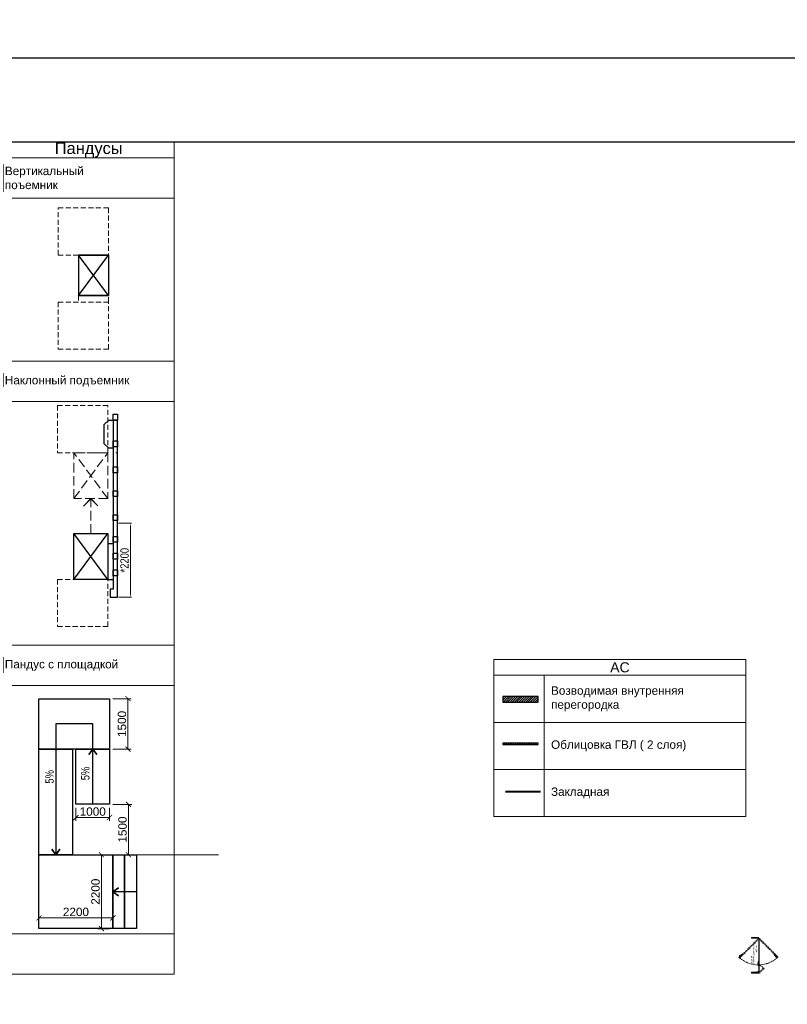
# Model space of a CAD drawing. Header units: millimetres. Extents: x -714384 to 30604203, y -92609 to 65084.
# Tile 468 of 656: x -39513 to -16668, y -53116 to -23815. Entities that reach past the tile are written whole.
import ezdxf
from ezdxf import colors
from ezdxf.entities.mleader import LeaderData, LeaderLine
from ezdxf.math import Vec2, Vec3

# ---------------------------------------------------------------- set-up
doc = ezdxf.new("R2010")
doc.units = ezdxf.units.MM
for name, pattern in [('( Hidden )', [0.375, 0.25, -0.125]), ('ACAD_ISO02W100', [15, 12, -3]), ('ACAD_ISO03W100', [30, 12, -18]), ('Base$0$ACAD_ISO03W100', [30, 12, -18]), ('HIDDENX2', [19.05, 12.7, -6.35]), ('JIS_02_1.0', [2, 1, -1]), ('JIS_02_1.2', [2.5, 1.25, -1.25]), ('Невидимая', [391.222223, 282.222223, -109])]:
    doc.linetypes.add(name, pattern=pattern)
doc.layers.get('0').update_dxf_attribs({"lineweight": 0})
doc.layers.get('Defpoints').update_dxf_attribs({"color": 30})
for name, color, linetype, lineweight in [('03_АР_Возводимые перегородки', 10, 'Continuous', 25), ('06_АР_Мебель', 4, 'Continuous', 9), ('10_АР_Мебель размеры', 255, 'Continuous', 0), ('17_АР_Текст', 235, 'Continuous', 0), ('26_Закладные', 5, 'Continuous', 0)]:
    doc.layers.add(name, color=color, linetype=linetype, lineweight=lineweight)
doc.layers.add('24_АС_МГН', color=10, linetype='Continuous')
doc.layers.add('29_Чертеж', color=7, linetype='Continuous', lineweight=0, true_color=0xababab)
doc.styles.add('_ТЕКСТОВЫЙ', font='arial.ttf', dxfattribs={"width": 0.8})
doc.styles.add('HVAC_AEP', font='arial.ttf')
doc.styles.get("Standard").update_dxf_attribs({"font": 'arial.ttf'})
doc.dimstyles.new('Rosbank', dxfattribs={"dimtxt": 150, "dimasz": 80, "dimexe": 30, "dimexo": 30, "dimgap": 50, "dimtad": 1, "dimdec": 0, "dimrnd": 5, "dimtxsty": 'Standard', "dimcen": 0, "dimclrd": 256, "dimclre": 256, "dimclrt": 256, "dimadec": 0, "dimazin": 0, "dimtfac": 1, "dimtdec": 0, "dimtmove": 0, "dimatfit": 3, "dimfxl": 1, "dimlwd": -1, "dimlwe": -1, "dimarcsym": 0})
doc.dimstyles.new('Standard (100)', dxfattribs={"dimtxt": 250, "dimasz": 150, "dimexe": 100, "dimexo": 100, "dimgap": 50, "dimtad": 1, "dimdec": 0, "dimrnd": 5, "dimtxsty": 'Standard', "dimblk": 'ARCHTICK', "dimcen": 0.09, "dimclrd": 7, "dimclre": 7, "dimclrt": 256, "dimazin": 0, "dimtfac": 1, "dimtdec": 0, "dimtofl": 0, "dimtmove": 1, "dimatfit": 0, "dimfxl": 2, "dimlwd": 0, "dimlwe": 0, "dimarcsym": 0})

# ---------------------------------------------------------------- blocks, each defined once
blk = doc.blocks.new('*U696')
at = {"color": 252, "linetype": 'ACAD_ISO02W100', "lineweight": 0, "true_color": 0x939598}
blk.add_line((-23610, -53702), (-23608, -53701), dxfattribs=at)
at = {"layer": '06_АР_Мебель', "linetype": 'Base$0$ACAD_ISO03W100', "lineweight": 0}
for p, q in [((-23718, -53625), (-23703, -53610)), ((-23703, -53610), (-23139, -54173)), ((-23718, -53625), (-23155, -54188)), ((-24154, -54188), (-24170, -54204)), ((-24029, -54345), (-24170, -54204)), ((-24158, -54184), (-24124, -54184)), ((-24013, -54330), (-24154, -54188)), ((-24135, -54179), (-24151, -54194)), ((-24148, -54197), (-24148, -54189)), ((-24148, -54189), (-24133, -54189)), ((-24135, -54179), (-24110, -54204)), ((-24133, -54171), (-24117, -54186)), ((-24127, -54181), (-24124, -54184)), ((-24124, -54184), (-24124, -54197)), ((-23700, -54744), (-23137, -54181)), ((-23685, -54760), (-23122, -54197)), ((-24029, -54345), (-24013, -54330)), ((-23685, -54760), (-23700, -54744))]:
    blk.add_line(p, q, dxfattribs=at)
at = {"layer": '06_АР_Мебель', "linetype": 'ACAD_ISO02W100', "lineweight": 0}
for p, q in [((-23700, -53608), (-23705, -53603)), ((-23704, -53603), (-23700, -53607)), ((-23691, -53600), (-23696, -53595)), ((-23686, -53620), (-23681, -53625)), ((-23673, -53617), (-23683, -53627)), ((-23674, -53618), (-23679, -53613)), ((-23663, -53627), (-23673, -53617)), ((-23686, -53623), (-23688, -53624)), ((-23688, -53624), (-23610, -53702)), ((-23608, -53701), (-23686, -53623)), ((-23673, -53637), (-23663, -53627)), ((-23671, -53635), (-23664, -53642)), ((-23666, -53644), (-23658, -53636)), ((-23662, -53630), (-23664, -53628)), ((-23662, -53630), (-23655, -53623)), ((-23652, -53625), (-23659, -53633)), ((-23657, -53635), (-23659, -53633)), ((-23654, -53636), (-23644, -53646)), ((-23644, -53650), (-23652, -53658)), ((-23650, -53656), (-23642, -53665)), ((-23635, -53658), (-23643, -53649)), ((-23635, -53658), (-23643, -53666)), ((-23621, -53668), (-23631, -53658)), ((-23629, -53680), (-23621, -53672)), ((-23622, -53687), (-23612, -53677)), ((-23612, -53677), (-23602, -53687)), ((-23602, -53687), (-23612, -53697)), ((-23710, -54733), (-23715, -54738)), ((-23702, -54741), (-23707, -54747)), ((-23707, -54746), (-23703, -54742)), ((-23692, -54716), (-23697, -54721)), ((-23683, -54705), (-23693, -54715)), ((-23693, -54715), (-23683, -54724)), ((-23690, -54728), (-23685, -54723)), ((-23609, -54650), (-23687, -54728)), ((-23680, -54704), (-23687, -54696)), ((-23687, -54728), (-23686, -54730)), ((-23686, -54730), (-23608, -54652)), ((-23685, -54694), (-23677, -54701)), ((-23673, -54715), (-23683, -54705)), ((-23680, -54704), (-23682, -54706)), ((-23675, -54699), (-23677, -54701)), ((-23675, -54713), (-23668, -54706)), ((-23674, -54695), (-23664, -54686)), ((-23666, -54707), (-23674, -54700)), ((-23652, -54676), (-23661, -54685)), ((-23660, -54686), (-23652, -54693)), ((-23654, -54692), (-23645, -54684)), ((-23642, -54663), (-23652, -54673)), ((-23652, -54677), (-23644, -54685)), ((-23630, -54671), (-23638, -54663)), ((-23633, -54654), (-23623, -54644)), ((-23623, -54664), (-23633, -54654)), ((-23623, -54644), (-23613, -54654)), ((-23608, -54652), (-23609, -54650))]:
    blk.add_line(p, q, dxfattribs=at)
at = {"layer": '06_АР_Мебель', "linetype": 'Continuous', "lineweight": 0}
for p, q in [((-24140, -53975), (-24165, -53975)), ((-24165, -54186), (-24140, -54186)), ((-24161, -54204), (-24161, -54188)), ((-24161, -54188), (-23924, -54188)), ((-24161, -54204), (-23924, -54204)), ((-24140, -54186), (-24140, -53975)), ((-24133, -54131), (-24131, -54173)), ((-24133, -54173), (-24131, -54173)), ((-23949, -54184), (-23944, -54184)), ((-23917, -54174), (-23925, -54174)), ((-23925, -54184), (-23917, -54184)), ((-23924, -54204), (-23924, -54188)), ((-23813, -54186), (-23923, -54186)), ((-23923, -54186), (-23923, -54188)), ((-23923, -54188), (-23813, -54188)), ((-23922, -54188), (-23133, -54188)), ((-23922, -54204), (-23922, -54188)), ((-23922, -54204), (-23133, -54204)), ((-23917, -54172), (-23917, -54186)), ((-23903, -54172), (-23917, -54172)), ((-23903, -54186), (-23903, -54172)), ((-23900, -54174), (-23903, -54174)), ((-23903, -54184), (-23893, -54184)), ((-23900, -54174), (-23900, -54164)), ((-23896, -54164), (-23896, -54174)), ((-23893, -54174), (-23896, -54174)), ((-23893, -54186), (-23893, -54175)), ((-23890, -54172), (-23876, -54172)), ((-23862, -54174), (-23874, -54174)), ((-23874, -54184), (-23862, -54184)), ((-23873, -54175), (-23873, -54186)), ((-23862, -54175), (-23862, -54186)), ((-23845, -54172), (-23859, -54172)), ((-23842, -54186), (-23842, -54175)), ((-23832, -54172), (-23818, -54172)), ((-23832, -54186), (-23832, -54172)), ((-23818, -54172), (-23818, -54186)), ((-23813, -54188), (-23813, -54186)), ((-23133, -54188), (-23133, -54204)), ((-23110, -53975), (-23132, -53975)), ((-23132, -54175), (-23132, -53975)), ((-23132, -54175), (-23110, -54175)), ((-23110, -54175), (-23110, -53975))]:
    blk.add_line(p, q, dxfattribs=at)
at = {"layer": '06_АР_Мебель', "lineweight": 0}
for p, q in [((-24162, -54182), (-24123, -54182)), ((-24158, -54197), (-24158, -54182)), ((-24123, -54197), (-24158, -54197)), ((-24141, -54182), (-24141, -54181)), ((-24136, -54187), (-24141, -54182)), ((-24134, -54130), (-24140, -54130)), ((-24140, -54130), (-24140, -54180)), ((-24134, -54130), (-24140, -54130)), ((-24140, -54130), (-24140, -54180)), ((-24133, -54131), (-24140, -54131)), ((-24133, -54131), (-24140, -54131)), ((-24140, -54155), (-24140, -54140)), ((-24136, -54140), (-24140, -54140)), ((-24140, -54140), (-24136, -54155)), ((-24140, -54155), (-24136, -54140)), ((-24140, -54155), (-24140, -54140)), ((-24136, -54140), (-24140, -54140)), ((-24140, -54140), (-24136, -54155)), ((-24140, -54155), (-24136, -54140)), ((-24136, -54155), (-24140, -54155)), ((-24136, -54155), (-24140, -54155)), ((-24140, -54180), (-24115, -54180)), ((-24139, -54179), (-24127, -54179)), ((-24136, -54140), (-24136, -54155)), ((-24136, -54140), (-24136, -54155)), ((-24134, -54131), (-24134, -54130)), ((-24134, -54131), (-24134, -54130)), ((-24133, -54173), (-24133, -54180)), ((-24133, -54180), (-24133, -54177)), ((-24131, -54173), (-24128, -54173)), ((-24128, -54187), (-24128, -54187)), ((-24127, -54179), (-24127, -54175)), ((-24127, -54184), (-24127, -54175)), ((-24123, -54182), (-24123, -54197)), ((-24114, -54182), (-24114, -54183))]:
    blk.add_line(p, q, dxfattribs=at)
at = {"layer": '06_АР_Мебель', "linetype": 'JIS_02_1.2', "lineweight": 0}
for p, q in [((-23942, -54173), (-23950, -54173)), ((-23942, -54185), (-23950, -54185))]:
    blk.add_line(p, q, dxfattribs=at)
at = {"layer": '06_АР_Мебель', "linetype": 'ACAD_ISO02W100', "lineweight": 0}
for points in [[(-23703, -53610), (-23689, -53623), (-23678, -53612), (-23691, -53598)], [(-23700, -54744), (-23687, -54731), (-23698, -54720), (-23712, -54733)]]:
    blk.add_lwpolyline(points, close=True, dxfattribs=at)
for points in [[(-23700, -53607), (-23686, -53620)], [(-23693, -53600), (-23679, -53613)], [(-23710, -54735), (-23697, -54721)], [(-23703, -54742), (-23690, -54728)]]:
    blk.add_lwpolyline(points, dxfattribs=at)
at = {"layer": '06_АР_Мебель', "linetype": 'Continuous', "lineweight": 0}
blk.add_lwpolyline([(-24165, -53975), (-24165, -54186)], dxfattribs=at)
at = {"layer": '06_АР_Мебель', "linetype": 'Base$0$ACAD_ISO03W100', "lineweight": 0}
for points in [[(-24158, -54184), (-24158, -54197)], [(-24013, -54307), (-24025, -54318), (-24015, -54328), (-24003, -54317), (-24013, -54307)]]:
    blk.add_lwpolyline(points, dxfattribs=at)
at = {"layer": '06_АР_Мебель', "lineweight": 0}
blk.add_lwpolyline([(-24114, -54183), (-24114, -54191)], dxfattribs=at)
at = {"layer": '06_АР_Мебель', "linetype": 'Base$0$ACAD_ISO03W100', "lineweight": 0}
blk.add_lwpolyline([(-23924, -54204, -0.084973), (-24029, -54345)], format="xyb", dxfattribs=at)
at = {"layer": '06_АР_Мебель', "linetype": 'Continuous', "lineweight": 0}
blk.add_lwpolyline([(-23944, -54188), (-23925, -54188), (-23925, -54172), (-23944, -54172)], close=True, dxfattribs=at)
at = {"layer": '06_АР_Мебель', "linetype": 'JIS_02_1.2', "lineweight": 0}
for points in [[(-23944, -54174), (-23925, -54174)], [(-23944, -54184), (-23925, -54184)]]:
    blk.add_lwpolyline(points, dxfattribs=at)
at = {"layer": '06_АР_Мебель', "linetype": 'Continuous', "lineweight": 0}
for centre, radius in [((-24150, -53979), 2), ((-23959, -54195), 2), ((-23842, -54195), 2), ((-23133, -54182), 6), ((-23133, -54182), 5), ((-23121, -54075), 2)]:
    blk.add_circle(centre, radius, dxfattribs=at)
at = {"layer": '06_АР_Мебель', "lineweight": 0}
blk.add_circle((-24132, -54184), 2, dxfattribs=at)
at = {"layer": '06_АР_Мебель', "linetype": 'ACAD_ISO02W100', "lineweight": 0}
for centre, radius, start, end in [((-23700, -53600), 6.12, 57.6804, 212.3196), ((-23700, -53600), 5.12, 57.6804, 212.3196), ((-23657, -53620), 4, 315, 356.4096), ((-23649, -53620), 4, 273.5904, 176.4096), ((-23660, -53631), 2.5, 171.8699, 278.1301), ((-23656, -53638), 3, 45, 135), ((-23649, -53628), 4, 93.5904, 135), ((-23646, -53648), 3, 315, 45), ((-23633, -53660), 3, 45, 135), ((-23623, -53670), 3, 315, 45), ((-23710, -54741), 6.12, 147.6804, 302.3196), ((-23710, -54741), 5.12, 147.6804, 302.3196), ((-23690, -54691), 4, 3.5904, 266.4096), ((-23690, -54699), 4, 45, 86.4096), ((-23682, -54691), 4, 183.5904, 225), ((-23679, -54701), 2.5, 261.8699, 8.1301), ((-23672, -54698), 3, 135, 225), ((-23662, -54688), 3, 45, 135), ((-23650, -54675), 3, 135, 225), ((-23640, -54665), 3, 45, 135)]:
    blk.add_arc(centre, radius, start, end, dxfattribs=at)
at = {"layer": '06_АР_Мебель', "linetype": 'ACAD_ISO03W100', "lineweight": 0}
blk.add_arc((-23082, -54175), 840, 139.1426, 222.6426, dxfattribs=at)
at = {"layer": '06_АР_Мебель', "lineweight": 0}
for centre, radius, start, end in [((-24139, -54181), 1.5, 90, 180), ((-24132, -54184), 5, 225, 315), ((-24129, -54175), 2, 0, 80.2176), ((-24132, -54184), 5, 315, 0), ((-24115, -54182), 1.5, 0, 90)]:
    blk.add_arc(centre, radius, start, end, dxfattribs=at)
at = {"layer": '06_АР_Мебель', "linetype": 'JIS_02_1.0', "lineweight": 0}
blk.add_arc((-23948, -54179), 6.12, 102.6804, 257.3196, dxfattribs=at)
at = {"layer": '06_АР_Мебель', "linetype": 'Continuous', "lineweight": 0}
for centre, radius, start, end in [((-23948, -54179), 5.12, 102.6804, 257.3196), ((-23898, -54158), 4, 318.5904, 221.4096), ((-23904, -54164), 4, 0, 41.4096), ((-23898, -54173), 2.5, 216.8699, 323.1301), ((-23892, -54164), 4, 138.5904, 180), ((-23890, -54175), 3, 90, 180), ((-23876, -54175), 3, 0, 90), ((-23859, -54175), 3, 90, 180), ((-23845, -54175), 3, 0, 90)]:
    blk.add_arc(centre, radius, start, end, dxfattribs=at)
at = {"flags": 1}
for tag, p in [('ДОГОВОР', (-23822, -54385)), ('ДОП_ИНФОРМАЦИЯ', (-23820, -54330)), ('КОД_ОБОРУДОВАНИЯ', (-23820, -54278))]:
    blk.add_attdef(tag, p, '', height=25, dxfattribs=at)
at = {"layer": '06_АР_Мебель', "lineweight": 0, "insert": (-23900, -53954), "char_height": 40, "attachment_point": 1}
blk.add_mtext_dynamic_manual_height_columns('{\\C7;КАЛИТКА УНИВЕРСАЛЬНАЯ  C}', width=588.92, gutter_width=12.5, heights=[0], dxfattribs=at)
at = {"layer": 'Defpoints', "lineweight": 0, "insert": (-23550, -54100), "char_height": 40, "attachment_point": 1}
blk.add_mtext_dynamic_manual_height_columns('{\\C1;1050 мм}', width=500, gutter_width=12.5, heights=[0], dxfattribs=at)
blk = doc.blocks.new('_Dot')
at = {"color": 0, "linetype": 'ByBlock', "lineweight": -2}
blk.add_line((-0.5, 0), (-1, 0), dxfattribs=at)
at = {"color": 0, "linetype": 'ByBlock', "const_width": 0.5}
blk.add_lwpolyline([(-0.25, 0, 1), (0.25, 0, 1)], format="xyb", close=True, dxfattribs=at)
blk = doc.blocks.new('МГН')
at = {"layer": '24_АС_МГН', "color": 240, "linetype": '( Hidden )', "lineweight": 5, "ltscale": 600}
for points in [[(0, -1800), (0, -400), (1501, -400), (1501, -1800), (0, -1800)], [(601, -2000), (601, -1800)], [(1501, -1800), (1501, -2000)], [(1501, -4600), (1501, -3200), (0, -3200), (0, -4600), (1501, -4600)]]:
    blk.add_lwpolyline(points, dxfattribs=at)
at = {"layer": '24_АС_МГН', "color": 240}
blk.add_lwpolyline([(1501, -2000), (601, -3200), (1501, -3200), (1501, -2000), (601, -2000), (1501, -3200), (601, -3200), (601, -2000), (1501, -2000)], dxfattribs=at)
blk = doc.blocks.new('*T210')
at = {"color": 0, "linetype": 'ByBlock', "lineweight": -2, "transparency": 16777216}
for p, q in [((0, 0), (5089, 0)), ((0, 0), (0, -24763)), ((5089, 0), (5089, -24763)), ((0, -470), (5089, -470)), ((0, -1670), (5089, -1670)), ((0, -6522), (5089, -6522)), ((0, -7722), (5089, -7722)), ((0, -14975), (5089, -14975)), ((0, -16175), (5089, -16175)), ((0, -23563), (5089, -23563)), ((0, -24763), (5089, -24763))]:
    blk.add_line(p, q, dxfattribs=at)
at = {"color": 0, "lineweight": 15, "transparency": 16777216, "style": 'HVAC_AEP'}
for s, insert, char_height, width, attachment_point in [('Пандусы', (2545, -235), 350, 5086.26, 5), ('Вертикальный^Jпоъемник', (50, -1070), 250, 4989.26, 4), ('Наклонный подъемник ', (50, -7122), 250, 4989.26, 4), ('Пандус с площадкой', (50, -15575), 250, 4989.26, 4)]:
    blk.add_mtext(s, dxfattribs=dict(at, insert=insert, char_height=char_height, width=width, attachment_point=attachment_point))
blk = doc.blocks.new('*D62')
at = {"layer": '24_АС_МГН', "lineweight": 0, "transparency": 16777216}
for p, q in [((-4300, -315), (-4300, -703)), ((-2100, -315), (-2100, -703)), ((-2180, -673), (-4220, -673))]:
    blk.add_line(p, q, dxfattribs=at)
at = {"layer": '24_АС_МГН', "lineweight": 30, "transparency": 16777216}
for points in [[(-4220, -660), (-4220, -686), (-4300, -673)], [(-2180, -660), (-2180, -686), (-2100, -673)]]:
    blk.add_solid(points, dxfattribs=at)
at = {"layer": 'Defpoints', "color": 0, "lineweight": 30, "transparency": 16777216}
for p in [(-4300, -285), (-2100, -285), (-4300, -673)]:
    blk.add_point(p, dxfattribs=at)
at = {"layer": '24_АС_МГН', "lineweight": 0, "transparency": 16777216, "insert": (-3200, -495), "char_height": 250, "attachment_point": 5, "style": '_ТЕКСТОВЫЙ'}
blk.add_mtext('*2200', dxfattribs=at)
blk = doc.blocks.new('_ArchTick')
at = {"color": 0, "linetype": 'ByBlock', "const_width": 0.15}
blk.add_lwpolyline([(-0.5, -0.5), (0.5, 0.5)], dxfattribs=at)
blk = doc.blocks.new('*D211')
at = {"layer": '03_АР_Возводимые перегородки', "lineweight": 0, "transparency": 16777216}
for p, q in [((-36839, -48665), (-37178, -48665)), ((-37078, -48665), (-37078, -50865)), ((-36839, -50865), (-37178, -50865))]:
    blk.add_line(p, q, dxfattribs=at)
at = {"layer": 'Defpoints', "color": 0, "transparency": 16777216}
for p in [(-36739, -48665), (-37078, -50865), (-36739, -50865)]:
    blk.add_point(p, dxfattribs=at)
at = {"layer": '03_АР_Возводимые перегородки', "lineweight": 0, "transparency": 16777216, "xscale": 150, "yscale": 150, "zscale": 150}
for p, rotation in [((-37078, -48665), 90), ((-37078, -50865), 270)]:
    blk.add_blockref('_ArchTick', p, dxfattribs=dict(at, rotation=rotation))
at = {"layer": '03_АР_Возводимые перегородки', "transparency": 16777216, "insert": (-37256, -49765), "char_height": 250, "attachment_point": 5, "rotation": 90}
blk.add_mtext('2200', dxfattribs=at)
blk = doc.blocks.new('*D212')
at = {"layer": '03_АР_Возводимые перегородки', "lineweight": 0, "transparency": 16777216}
for p, q in [((-38939, -50765), (-38939, -50445)), ((-38939, -50545), (-36739, -50545)), ((-36739, -50765), (-36739, -50445))]:
    blk.add_line(p, q, dxfattribs=at)
at = {"layer": 'Defpoints', "color": 0, "transparency": 16777216}
for p in [(-36739, -50545), (-38939, -50865), (-36739, -50865)]:
    blk.add_point(p, dxfattribs=at)
at = {"layer": '03_АР_Возводимые перегородки', "lineweight": 0, "transparency": 16777216, "xscale": 150, "yscale": 150, "zscale": 150, "rotation": 180}
blk.add_blockref('_ArchTick', (-38939, -50545), dxfattribs=at)
at = {"layer": '03_АР_Возводимые перегородки', "lineweight": 0, "transparency": 16777216, "xscale": 150, "yscale": 150, "zscale": 150}
blk.add_blockref('_ArchTick', (-36739, -50545), dxfattribs=at)
at = {"layer": '03_АР_Возводимые перегородки', "transparency": 16777216, "insert": (-37839, -50367), "char_height": 250, "attachment_point": 5}
blk.add_mtext('2200', dxfattribs=at)
blk = doc.blocks.new('*D213')
at = {"layer": '03_АР_Возводимые перегородки', "lineweight": 0, "transparency": 16777216}
for p, q in [((-36739, -44022), (-36191, -44022)), ((-36291, -45522), (-36291, -44022)), ((-36739, -45522), (-36191, -45522))]:
    blk.add_line(p, q, dxfattribs=at)
at = {"layer": 'Defpoints', "color": 0, "transparency": 16777216}
for p in [(-36839, -44022), (-36291, -44022), (-36839, -45522)]:
    blk.add_point(p, dxfattribs=at)
at = {"layer": '03_АР_Возводимые перегородки', "lineweight": 0, "transparency": 16777216, "xscale": 150, "yscale": 150, "zscale": 150}
for p, rotation in [((-36291, -44022), 90), ((-36291, -45522), 270)]:
    blk.add_blockref('_ArchTick', p, dxfattribs=dict(at, rotation=rotation))
at = {"layer": '03_АР_Возводимые перегородки', "transparency": 16777216, "insert": (-36469, -44772), "char_height": 250, "attachment_point": 5, "rotation": 90}
blk.add_mtext('1500', dxfattribs=at)
blk = doc.blocks.new('*D214')
at = {"layer": '03_АР_Возводимые перегородки', "lineweight": 0, "transparency": 16777216}
for p, q in [((-37839, -47265), (-37839, -47659)), ((-36839, -47265), (-36839, -47659)), ((-37839, -47559), (-36839, -47559))]:
    blk.add_line(p, q, dxfattribs=at)
at = {"layer": 'Defpoints', "color": 0, "transparency": 16777216}
for p in [(-37839, -47165), (-36839, -47165), (-36839, -47559)]:
    blk.add_point(p, dxfattribs=at)
at = {"layer": '03_АР_Возводимые перегородки', "lineweight": 0, "transparency": 16777216, "xscale": 150, "yscale": 150, "zscale": 150, "rotation": 180}
blk.add_blockref('_ArchTick', (-37839, -47559), dxfattribs=at)
at = {"layer": '03_АР_Возводимые перегородки', "lineweight": 0, "transparency": 16777216, "xscale": 150, "yscale": 150, "zscale": 150}
blk.add_blockref('_ArchTick', (-36839, -47559), dxfattribs=at)
at = {"layer": '03_АР_Возводимые перегородки', "transparency": 16777216, "insert": (-37339, -47381), "char_height": 250, "attachment_point": 5}
blk.add_mtext('1000', dxfattribs=at)
blk = doc.blocks.new('*D215')
at = {"layer": '03_АР_Возводимые перегородки', "lineweight": 0, "transparency": 16777216}
for p, q in [((-36739, -47165), (-36175, -47165)), ((-36275, -47165), (-36275, -48665)), ((-33601, -48665), (-36375, -48665))]:
    blk.add_line(p, q, dxfattribs=at)
at = {"layer": 'Defpoints', "color": 0, "transparency": 16777216}
for p in [(-36839, -47165), (-36275, -48665), (-33501, -48665)]:
    blk.add_point(p, dxfattribs=at)
at = {"layer": '03_АР_Возводимые перегородки', "lineweight": 0, "transparency": 16777216, "xscale": 150, "yscale": 150, "zscale": 150}
for p, rotation in [((-36275, -47165), 90), ((-36275, -48665), 270)]:
    blk.add_blockref('_ArchTick', p, dxfattribs=dict(at, rotation=rotation))
at = {"layer": '03_АР_Возводимые перегородки', "transparency": 16777216, "insert": (-36453, -47915), "char_height": 250, "attachment_point": 5, "rotation": 90}
blk.add_mtext('1500', dxfattribs=at)
blk = doc.blocks.new('*T864')
at = {"color": 0, "linetype": 'ByBlock', "lineweight": -2, "transparency": 16777216}
for p, q in [((0, 0), (7500, 0)), ((0, 0), (0, -4670)), ((7500, 0), (7500, -4670)), ((0, -470), (7500, -470)), ((1500, -470), (1500, -4670)), ((0, -1870), (7500, -1870)), ((0, -3270), (7500, -3270)), ((0, -4670), (7500, -4670))]:
    blk.add_line(p, q, dxfattribs=at)
at = {"color": 0, "lineweight": 15, "transparency": 16777216, "style": 'HVAC_AEP'}
for s, insert, char_height, width, attachment_point in [('{\\C256;АС}', (3750, -235), 300, 7497, 5), ('Возводимая внутренняя перегородка', (1700, -1170), 250, 5600, 4), ('Облицовка ГВЛ ( 2 слоя)', (1700, -2570), 250, 5600, 4), ('Закладная', (1700, -3970), 250, 5600, 4)]:
    blk.add_mtext(s, dxfattribs=dict(at, insert=insert, char_height=char_height, width=width, attachment_point=attachment_point))
blk = doc.blocks.new('откидная платформа')
at = {"color": 4}
blk.add_lwpolyline([(0, -235), (0, -285), (0, -285), (0, -235)], close=True, dxfattribs=at)
at = {"layer": '24_АС_МГН'}
for p, q in [((-3774, 1017), (-2406, 0)), ((-3774, 0), (-2406, 1017)), ((-3774, 0), (-3774, -160)), ((-2706, 0), (-2706, -160)), ((-4057.4, -69.6), (-4300, -69.6)), ((-4300, -69.6), (-4300, -160)), ((-4057.4, -160), (-4057.4, -69.6)), ((970, -160), (-4057.4, -160))]:
    blk.add_line(p, q, dxfattribs=at)
at = {"layer": '24_АС_МГН', "linetype": 'Невидимая', "lineweight": 5}
for p, q in [((-1368, 1017), (0, 0)), ((-1368, 0), (0, 1017))]:
    blk.add_line(p, q, dxfattribs=at)
at = {"layer": '24_АС_МГН', "color": 240, "linetype": '( Hidden )', "lineweight": 5, "ltscale": 600}
for points in [[(-3774, 1500.7), (-5174, 1500.7), (-5174, 0), (-3774, 0), (-3774, 1500.7)], [(1400, 1500.7), (0, 1500.7), (0, 0), (1400, 0), (1400, 1500.7)]]:
    blk.add_lwpolyline(points, dxfattribs=at)
at = {"layer": '24_АС_МГН'}
for points in [[(-2406, 1017), (-2406, 0), (-3774, 0), (-3774, 1017)], [(-3666.7, -160), (-3490.7, -160), (-3490.7, -285), (-3666.7, -285)], [(-3166.7, -160), (-2990.7, -160), (-2990.7, -285), (-3166.7, -285)], [(-2666.7, -160), (-2490.7, -160), (-2490.7, -285), (-2666.7, -285)], [(-2021.4, -160), (-1845.4, -160), (-1845.4, -285), (-2021.4, -285)], [(-1307.5, -160), (-1131.5, -160), (-1131.5, -285), (-1307.5, -285)], [(-601.3, -160), (-425.3, -160), (-425.3, -285), (-601.3, -285)], [(174.1, -160), (350.1, -160), (350.1, -285), (174.1, -285)], [(970, -160), (1146, -160), (1146, -285), (970, -285)]]:
    blk.add_lwpolyline(points, close=True, dxfattribs=at)
at = {"layer": '24_АС_МГН', "linetype": 'Невидимая', "lineweight": 5}
blk.add_lwpolyline([(0, 1017), (0, 0), (-1368, 0), (-1368, 1017)], close=True, dxfattribs=at)
blk.add_lwpolyline([(-2406, 508.5), (-1368, 508.5), (-1580.1, 296.4), (-1368, 508.5), (-1591.6, 732.1), (-1368, 508.5)], dxfattribs=at)
at = {"layer": '24_АС_МГН'}
for points in [[(130, -160), (130, -25), (265, 110), (835, 110), (970, -25), (970, -285)], [(-4300, -160), (-4300, -285), (970, -285)]]:
    blk.add_lwpolyline(points, dxfattribs=at)
at = {"layer": '24_АС_МГН', "lineweight": 0}
dim = blk.add_linear_dim(base=(-4300, -673.1), p1=(-2100, -285), p2=(-4300, -285), text='*<>', dimstyle='Rosbank', override={"dimtxt": 250, "dimrnd": 1, "dimtxsty": '_ТЕКСТОВЫЙ', "dimlwd": 0, "dimlwe": 0}, dxfattribs=at)
dim.commit()
dim.dimension.update_dxf_attribs({"geometry": '*D62', "text_midpoint": (-3200, -495.4)})

msp = doc.modelspace()

# ---------------------------------------------------------------- hatches: boundary and pattern name
at = {"layer": '03_АР_Возводимые перегородки', "lineweight": 0}
h = msp.add_hatch(dxfattribs=at)
h.set_pattern_fill('ANSI31', color=256, scale=15)
h.paths.add_polyline_path([(-24084.7, -43952.4), (-25136.1, -43952.4), (-25136.1, -44120), (-24084.7, -44120)])
h = msp.add_hatch(dxfattribs=at)
h.set_pattern_fill('ANSI31', color=256, scale=15)
h.set_pattern_definition([(45, (-98019.08, 97305.484), (-33.67596, 33.67596), [])])
h.paths.add_polyline_path([(-24084.7, -45341.3), (-25136.1, -45341.3), (-25136.1, -45387.5), (-24084.7, -45387.5)])

# ---------------------------------------------------------------- linework, layer by layer
at = {"layer": '03_АР_Возводимые перегородки'}
for points in [[(-38939.1, -45521.6), (-38939.1, -44021.6), (-36839.1, -44021.6), (-36839.1, -45521.6)], [(-24084.7, -43952.4), (-25136.1, -43952.4), (-25136.1, -44120), (-24084.7, -44120)], [(-24084.7, -45341.3), (-25136.1, -45341.3), (-25136.1, -45387.5), (-24084.7, -45387.5)], [(-37939.1, -48664.6), (-38939.1, -48664.6), (-38939.1, -45521.6), (-37939.1, -45521.6)], [(-36839.1, -47164.6), (-37839.1, -47164.6), (-37839.1, -45521.6), (-36839.1, -45521.6)], [(-38939.1, -50864.6), (-38939.1, -48664.6), (-36739.1, -48664.6), (-36739.1, -50864.6)], [(-36739.1, -50864.6), (-36739.1, -48664.6), (-36389.1, -48664.6), (-36389.1, -50864.6)], [(-36389.1, -50864.6), (-36389.1, -48664.6), (-36039.1, -48664.6), (-36039.1, -50864.6)]]:
    msp.add_lwpolyline(points, close=True, dxfattribs=at)
for points in [[(-37334.1, -45521.6), (-37334.1, -44771.6), (-38439.1, -44771.6), (-38439.1, -45521.6)], [(-38439.1, -45521.6), (-38439.1, -48664.6), (-38319.9, -48500.3), (-38439.1, -48664.6), (-38558.4, -48500.3), (-38439.1, -48664.6)], [(-37332.4, -47164.6), (-37332.4, -45519.3), (-37451.6, -45683.6), (-37332.4, -45519.3), (-37213.2, -45683.6), (-37332.4, -45519.3)], [(-36039.1, -49764.6), (-36739.1, -49764.6), (-36574.8, -49883.9), (-36739.1, -49764.6), (-36574.8, -49645.4), (-36739.1, -49764.6)]]:
    msp.add_lwpolyline(points, dxfattribs=at)
at = {"layer": '26_Закладные', "color": 175, "lineweight": 40, "true_color": 0x284ca9}
msp.add_lwpolyline([(-24014.7, -46796.5), (-25057.7, -46796.5)], dxfattribs=at)
at = {"layer": 'Defpoints', "color": 1}
msp.add_lwpolyline([(-158394.8, -24951.8), (39622.9, -24951.8), (39622.9, -57789.5), (-158394.8, -57789.5)], close=True, dxfattribs=at)
at = {"layer": 'Defpoints'}
msp.add_lwpolyline([(39622.9, -27455.1), (-153407.1, -27455.1)], dxfattribs=at)

# ---------------------------------------------------------------- block references
for name, p in [('*T210', (-40004.5, -27455.1)), ('*T864', (-25399.2, -42855.1))]:
    msp.add_blockref(name, p)
at = {"color": 2, "lineweight": 50, "rotation": 90}
msp.add_blockref('откидная платформа', (-36886.4, -36699.6), dxfattribs=at)
at = {"color": 252, "linetype": 'Continuous', "rotation": 90}
msp.add_blockref('*U696', (-71704.8, -28020.2), dxfattribs=at)
at = {"layer": '24_АС_МГН', "xscale": -1, "rotation": 180}
msp.add_blockref('МГН', (-38368.9, -34017.8), dxfattribs=at)

# ---------------------------------------------------------------- dimensions: what is measured, and where the dimension line sits
at = {"layer": '03_АР_Возводимые перегородки'}
for base, p1, p2, angle, picture, middle in [((-36290.9, -44021.6), (-36839.1, -45521.6), (-36839.1, -44021.6), 90, '*D213', (-36468.6, -44771.6)), ((-36275.3, -48664.6), (-36839.1, -47164.6), (-33501, -48664.6), 90, '*D215', (-36452.9, -47914.6)), ((-37078.1, -50864.6), (-36739.1, -48664.6), (-36739.1, -50864.6), 90, '*D211', (-37255.8, -49764.6)), ((-36739.1, -50544.6), (-38939.1, -50864.6), (-36739.1, -50864.6), 180, '*D212', (-37839.1, -50366.9))]:
    dim = msp.add_linear_dim(base=base, p1=p1, p2=p2, angle=angle, dimstyle='Standard (100)', override={"dimclrd": 256, "dimclre": 256}, dxfattribs=at)
    dim.commit()
    dim.dimension.update_dxf_attribs({"geometry": picture, "text_midpoint": middle})
dim = msp.add_linear_dim(base=(-36839.1, -47558.9), p1=(-37839.1, -47164.6), p2=(-36839.1, -47164.6), dimstyle='Standard (100)', override={"dimclrd": 256, "dimclre": 256}, dxfattribs=at)
dim.commit()
dim.dimension.update_dxf_attribs({"geometry": '*D214', "text_midpoint": (-37339.1, -47381.2)})

# ---------------------------------------------------------------- leaders
at = {"color": 162, "linetype": 'HIDDENX2', "lineweight": 30, "ltscale": 15, "true_color": 0x002eb8}
ml = msp.add_multileader_mtext('Standard', dxfattribs=at)
ml.set_content('\\pxi-3,l4,t4;Модуль Тип 1.1', color=(0, 46, 184), style='_ТЕКСТОВЫЙ')
ml.set_leader_properties(lineweight=0)
ml.set_arrow_properties(name='DOT')
ml.build(insert=Vec2(0, 0))
ml.multileader.update_dxf_attribs({"text_left_attachment_type": 6, "text_right_attachment_type": 6, "dogleg_length": 0.36, "arrow_head_size": 50, "scale": 100})
ctx = ml.context
ctx.base_point, ctx.scale, ctx.char_height, ctx.arrow_head_size, ctx.landing_gap_size, ctx.plane_origin = Vec3(65996.7, -36931.4), 100, 250, 50, 100, Vec3(52171.1, -31780.7)
ctx.left_attachment, ctx.right_attachment, ctx.text_align_type, ctx.attachment_type = 6, 6, 1, 2
notes = []
notes.append((ctx, [(0, (0, 0, 0), (0, 0), (1, 0), 1, [])]))
ctx.mtext.insert, ctx.mtext.width, ctx.mtext.defined_height, ctx.mtext.alignment, ctx.mtext.flow_direction = Vec3(67071.2, -36607.9), 6846.369, 600.4, 2, 5
ml = msp.add_multileader_mtext('Standard', dxfattribs=at)
ml.set_content('\\pxi-3,l4,t4;Модуль Тип 1.2', color=(0, 46, 184), style='_ТЕКСТОВЫЙ')
ml.set_leader_properties(lineweight=0)
ml.set_arrow_properties(name='DOT')
ml.build(insert=Vec2(0, 0))
ml.multileader.update_dxf_attribs({"text_left_attachment_type": 6, "text_right_attachment_type": 6, "dogleg_length": 0.36, "arrow_head_size": 50, "scale": 100})
ctx = ml.context
ctx.base_point, ctx.scale, ctx.char_height, ctx.arrow_head_size, ctx.landing_gap_size, ctx.plane_origin = Vec3(65992.3, -39013.3), 100, 250, 50, 100, Vec3(52166.7, -33862.6)
ctx.left_attachment, ctx.right_attachment, ctx.text_align_type, ctx.attachment_type = 6, 6, 1, 2
notes.append((ctx, [(0, (0, 0, 0), (0, 0), (1, 0), 1, [])]))
ctx.mtext.insert, ctx.mtext.width, ctx.mtext.defined_height, ctx.mtext.alignment, ctx.mtext.flow_direction = Vec3(67085.1, -38689.8), 6846.369, 600.4, 2, 5
at = {"layer": '10_АР_Мебель размеры', "color": 10}
ml = msp.add_multileader_mtext('Standard', dxfattribs=at)
ml.set_content('5%', color=10, style='_ТЕКСТОВЫЙ')
ml.set_leader_properties(lineweight=0)
ml.set_arrow_properties(name='DOT')
ml.build(insert=Vec2(0, 0))
ml.multileader.update_dxf_attribs({"text_left_attachment_type": 6, "text_right_attachment_type": 6, "dogleg_length": 0.36, "arrow_head_size": 50, "scale": 100})
ctx = ml.context
ctx.base_point, ctx.scale, ctx.char_height, ctx.arrow_head_size, ctx.landing_gap_size, ctx.plane_origin, ctx.plane_x_axis, ctx.plane_y_axis = Vec3(-38450.5, -46648.4), 100, 250, 50, 100, Vec3(-43469.7, -36575.3), Vec3(0, 1), Vec3(-1, 0)
ctx.left_attachment, ctx.right_attachment, ctx.attachment_type = 6, 6, 2
notes.append((ctx, [(0, (0, 0, 0), (0, 0), (1, 0), 1, [])]))
ctx.mtext.insert, ctx.mtext.text_direction, ctx.mtext.rotation, ctx.mtext.width, ctx.mtext.defined_height, ctx.mtext.flow_direction = Vec3(-38750.5, -46548.4), Vec3(0, 1), 1.5707963, 525.565, 310.2, 5
ml = msp.add_multileader_mtext('Standard', dxfattribs=at)
ml.set_content('5%', color=10, style='_ТЕКСТОВЫЙ')
ml.set_leader_properties(lineweight=0)
ml.set_arrow_properties(name='DOT')
ml.build(insert=Vec2(0, 0))
ml.multileader.update_dxf_attribs({"text_left_attachment_type": 6, "text_right_attachment_type": 6, "dogleg_length": 0.36, "arrow_head_size": 50, "scale": 100})
ctx = ml.context
ctx.base_point, ctx.scale, ctx.char_height, ctx.arrow_head_size, ctx.landing_gap_size, ctx.plane_origin, ctx.plane_x_axis, ctx.plane_y_axis = Vec3(-37386.6, -46548), 100, 250, 50, 100, Vec3(-42405.8, -36474.9), Vec3(0, 1), Vec3(-1, 0)
ctx.left_attachment, ctx.right_attachment, ctx.attachment_type = 6, 6, 2
notes.append((ctx, [(0, (0, 0, 0), (0, 0), (1, 0), 1, [])]))
ctx.mtext.insert, ctx.mtext.text_direction, ctx.mtext.rotation, ctx.mtext.width, ctx.mtext.defined_height, ctx.mtext.flow_direction = Vec3(-37686.6, -46448), Vec3(0, 1), 1.5707963, 525.565, 310.2, 5
at = {"layer": '17_АР_Текст', "lineweight": 18}
ml = msp.add_multileader_mtext('Standard', dxfattribs=at)
ml.set_content('ЦСУ оборудование:\\PМонитор 23,8"\\PСистемный блок (с комплектующими)\\PИсточник бесперебойного питания\\PМышь, клавиатура\\PWeb-камера\\PМФУ лазерный', color=256, style='_ТЕКСТОВЫЙ')
ml.set_leader_properties(lineweight=0)
ml.set_arrow_properties(name='DOT')
ml.build(insert=Vec2(0, 0))
ml.multileader.update_dxf_attribs({"text_left_attachment_type": 6, "text_right_attachment_type": 6, "dogleg_length": 0.36, "arrow_head_size": 50, "scale": 100})
ctx = ml.context
ctx.base_point, ctx.scale, ctx.char_height, ctx.arrow_head_size, ctx.landing_gap_size, ctx.plane_origin = Vec3(-74068.3, -45779.6), 100, 200, 50, 100, Vec3(-68828.3, -40627.4)
ctx.left_attachment, ctx.right_attachment, ctx.attachment_type = 6, 6, 2
notes.append((ctx, [(1, (1, 1, 0), (-74104.3, -45779.6), (1, 0), 36, [(0, [(-74104.3, -44789.7)], 0, [])])]))
ctx.mtext.insert, ctx.mtext.width, ctx.mtext.defined_height, ctx.mtext.flow_direction = Vec3(-73968.3, -45524.1), 5220.324, 815.5, 5
ml = msp.add_multileader_mtext('Standard', dxfattribs=at)
ml.set_content('ЦСУ оборудование:\\PМонитор 23,8"\\PСистемный блок (с комплектующими)\\PИсточник бесперебойного питания\\PМышь, клавиатура\\PWeb-камера\\PМФУ лазерный', color=256, style='_ТЕКСТОВЫЙ')
ml.set_leader_properties(lineweight=0)
ml.set_arrow_properties(name='DOT')
ml.build(insert=Vec2(0, 0))
ml.multileader.update_dxf_attribs({"text_left_attachment_type": 6, "text_right_attachment_type": 6, "dogleg_length": 0.36, "arrow_head_size": 50, "scale": 100})
ctx = ml.context
ctx.base_point, ctx.scale, ctx.char_height, ctx.arrow_head_size, ctx.landing_gap_size, ctx.plane_origin = Vec3(-74068.3, -49557), 100, 200, 50, 100, Vec3(-68828.3, -44334.1)
ctx.left_attachment, ctx.right_attachment, ctx.attachment_type = 6, 6, 2
notes.append((ctx, [(1, (1, 1, 0), (-74104.3, -49557), (1, 0), 36, [(0, [(-74104.3, -48496.4)], 0, [])])]))
ctx.mtext.insert, ctx.mtext.width, ctx.mtext.defined_height, ctx.mtext.flow_direction = Vec3(-73968.3, -49301.5), 5220.324, 815.5, 5
at = {"layer": '29_Чертеж', "lineweight": 18}
ml = msp.add_multileader_mtext('Standard', dxfattribs=at)
ml.set_content('{\\C8;\\c8224125;Магнитная доска}', color=256, style='_ТЕКСТОВЫЙ')
ml.set_leader_properties(color=253, lineweight=0)
ml.set_arrow_properties(name='DOT')
ml.build(insert=Vec2(0, 0))
ml.multileader.update_dxf_attribs({"text_left_attachment_type": 6, "text_right_attachment_type": 6, "dogleg_length": 0.36, "arrow_head_size": 50, "scale": 100})
ctx = ml.context
ctx.base_point, ctx.scale, ctx.char_height, ctx.arrow_head_size, ctx.landing_gap_size, ctx.plane_origin = Vec3(89431.8, -52540.2), 100, 120, 50, 100, Vec3(91076.9, -47634.9)
ctx.left_attachment, ctx.right_attachment, ctx.text_align_type, ctx.attachment_type = 6, 6, 2, 2
notes.append((ctx, [(0, (1, 1, 0), (89387.4, -52540.2), (1, 0), 44.4, [(0, [(89385.9, -50708.6)], 0, [])])]))
ctx.mtext.insert, ctx.mtext.width, ctx.mtext.defined_height, ctx.mtext.alignment, ctx.mtext.flow_direction = Vec3(90573.4, -52395.6), 1567.214, 1721, 3, 5
ml = msp.add_multileader_mtext('Standard', dxfattribs=at)
ml.set_content('{\\C8;\\c8224125;Примерочная}', color=256, style='_ТЕКСТОВЫЙ')
ml.set_leader_properties(color=253, lineweight=0)
ml.set_arrow_properties(name='DOT')
ml.build(insert=Vec2(0, 0))
ml.multileader.update_dxf_attribs({"text_left_attachment_type": 6, "text_right_attachment_type": 6, "dogleg_length": 0.2, "arrow_head_size": 50, "scale": 100})
ctx = ml.context
ctx.base_point, ctx.scale, ctx.char_height, ctx.arrow_head_size, ctx.landing_gap_size, ctx.plane_origin = Vec3(99409.3, -52625.4), 100, 120, 50, 10, Vec3(101078.7, -47634.9)
ctx.left_attachment, ctx.right_attachment, ctx.text_align_type, ctx.attachment_type = 6, 6, 2, 2
notes.append((ctx, [(0, (1, 1, 0), (99389.3, -52625.4), (1, 0), 20, [(0, [(99387.8, -51585.9)], 0, [])])]))
ctx.mtext.insert, ctx.mtext.width, ctx.mtext.defined_height, ctx.mtext.alignment, ctx.mtext.line_spacing_factor, ctx.mtext.flow_direction = Vec3(100252.8, -52472.1), 1567.214, 1721, 3, 0.5, 5
ml = msp.add_multileader_mtext('Standard', dxfattribs=at)
ml.set_content('{\\C8;\\c8224125;Примерочная}', color=256, style='_ТЕКСТОВЫЙ')
ml.set_leader_properties(color=253, lineweight=0)
ml.set_arrow_properties(name='DOT')
ml.build(insert=Vec2(0, 0))
ml.multileader.update_dxf_attribs({"text_left_attachment_type": 6, "text_right_attachment_type": 6, "dogleg_length": 0.36, "arrow_head_size": 50, "scale": 100})
ctx = ml.context
ctx.base_point, ctx.scale, ctx.char_height, ctx.arrow_head_size, ctx.landing_gap_size, ctx.plane_origin = Vec3(103092.1, -52540.2), 100, 120, 50, 100, Vec3(104737.2, -47634.9)
ctx.left_attachment, ctx.right_attachment, ctx.text_align_type, ctx.attachment_type = 6, 6, 2, 2
notes.append((ctx, [(0, (1, 1, 0), (103047.7, -52540.2), (1, 0), 44.4, [(0, [(103046.3, -51585.9)], 0, [])])]))
ctx.mtext.insert, ctx.mtext.width, ctx.mtext.defined_height, ctx.mtext.alignment, ctx.mtext.flow_direction = Vec3(104025.6, -52386.9), 1567.214, 1721, 3, 5
for ctx, leaders in notes:
    for number, flags, end, landing, length, lines in leaders:
        leader = LeaderData()
        leader.index, (leader.has_last_leader_line, leader.has_dogleg_vector, leader.attachment_direction) = number, flags
        leader.last_leader_point, leader.dogleg_vector, leader.dogleg_length = Vec3(end), Vec3(landing), length
        for number, points, colour, breaks in lines:
            line = LeaderLine()
            line.index, line.vertices, line.color, line.breaks = number, Vec3.list(points), colors.encode_raw_color(colour), breaks
            leader.lines.append(line)
        ctx.leaders.append(leader)

doc.saveas('drawing.dxf')
